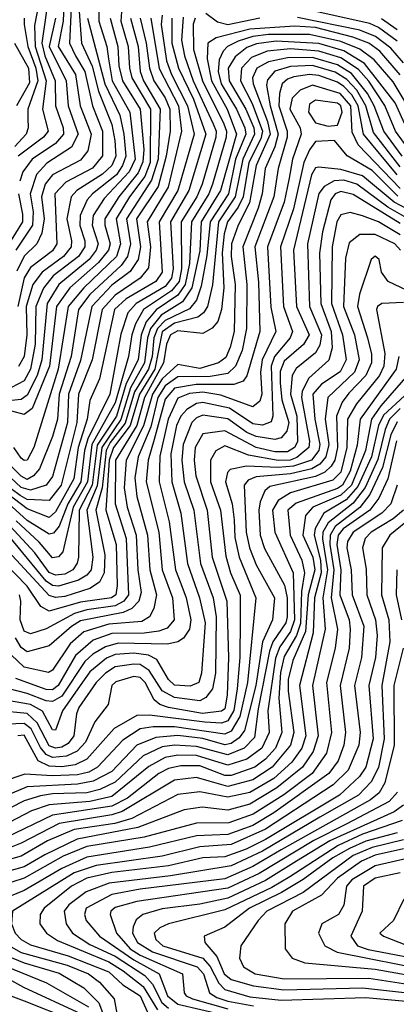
# Model space of a CAD drawing. Extents: x 501367 to 657802, y 482273 to 547541.
# Tile 513 of 656: x 576801 to 578002, y 535838 to 538980. Entities that reach past the tile are written whole.
import ezdxf

# ---------------------------------------------------------------- set-up
doc = ezdxf.new("R2010")
doc.units = 0

msp = doc.modelspace()

# ---------------------------------------------------------------- linework, layer by layer
at = {"layer": '0CON20XD'}
for points in [[(576874, 539095), (576848.3, 538961.7), (576849.8, 538895), (576884.9, 538785), (576873.1, 538695), (576891.2, 538625), (576876.8, 538605), (576795.9, 538545)], [(576967.2, 539065), (576959.2, 538905), (576979.1, 538865), (577008.4, 538815), (577033, 538705), (577064.9, 538625), (577064.5, 538545.5), (577033.1, 538506.9), (576948.3, 538461.7), (576912.9, 538425), (576918.8, 538265), (576905, 538242.9), (576835, 538189.7), (576815, 538156.8), (576794.8, 538065.2)], [(576896.3, 539075), (576871, 538905), (576880.9, 538865), (576914.1, 538785), (576915.3, 538705), (576939.7, 538635), (576941, 538615), (576914.5, 538585), (576840.7, 538535), (576810.6, 538495), (576800.8, 538465)], [(577053.4, 539045), (577053.2, 538975), (577078.8, 538895), (577084.5, 538855), (577096, 538785), (577152.1, 538685), (577168.7, 538535), (577149.6, 538495), (577070.6, 538409.4), (577035.7, 538355), (577032.5, 538325), (577050.7, 538265), (577044.7, 538245), (577022.8, 538215), (576925.6, 538135), (576888, 538075), (576871.5, 537895), (576857, 537845), (576825, 537781.6), (576805, 537768.5), (576774.8, 537765.2)], [(577128.7, 539051.3), (577123.7, 538975), (577146.7, 538895), (577150.6, 538825), (577158.4, 538795), (577217.7, 538695), (577217.4, 538525), (577199.8, 538480.2), (577150.6, 538415), (577108.9, 538345), (577122.4, 538265), (577109.1, 538225), (577004.9, 538125), (576955.3, 538064.7), (576924, 537865), (576845.8, 537615), (576824.3, 537574.3), (576815, 537573), (576805, 537581.3), (576781.7, 537615)], [(576942.4, 539055), (576939.6, 538975), (576923.9, 538895), (576979.2, 538805), (576993.9, 538705), (577005.3, 538675), (577029.1, 538615), (577018.4, 538561.6), (576995, 538532.1), (576905, 538485.4), (576881.6, 538455), (576870.7, 538415), (576878.4, 538345), (576871.1, 538298.9), (576855.2, 538265), (576815, 538225.5), (576791.9, 538178.1)], [(576988.5, 539035), (576998, 538905), (577031.6, 538831.6), (577052.5, 538752.5), (577095, 538645.8), (577104.6, 538594.6), (577107.5, 538545), (577095, 538514.9), (577065, 538487.3), (576983.5, 538435), (576964.6, 538415), (576950.8, 538345), (576966, 538275), (576964.7, 538255), (576940.6, 538225), (576872.9, 538175), (576842.5, 538135), (576821.2, 538065), (576823.6, 537975), (576814.7, 537905), (576796.9, 537873.1)], [(577255.5, 538994.5), (577251.9, 538965), (577269.1, 538849.1), (577284.9, 538805), (577335.9, 538705), (577357.5, 538615), (577305.3, 538435), (577245.7, 538335), (577255, 538174.1), (577235.5, 538145), (577140.9, 538089.1), (577103.6, 538055), (577055.8, 537834.2), (577024.7, 537765), (577015.6, 537705), (576987, 537615), (576974, 537515), (576915, 537409.5), (576895, 537391.7), (576825, 537418.9), (576724.1, 537495)], [(577567.1, 538985), (577465, 538963.4), (577432.2, 538972.2), (577395, 538999.9)], [(578005, 538911.9), (577945.2, 538955.2), (577917.6, 538967.6), (577721.2, 539011.2)], [(577360.1, 538985), (577353.8, 538966.2), (577355.4, 538884.6), (577384.2, 538785), (577452.1, 538647.9), (577461, 538625), (577460, 538605), (577416.2, 538455), (577404.6, 538425), (577349.1, 538335), (577342.3, 538202.3), (577329, 538135), (577305, 538100.7), (577236.2, 538053.8), (577204.2, 538015.8), (577188, 537975), (577178.7, 537895), (577140.8, 537819.2), (577109.4, 537715), (577048.1, 537621.9), (577032.4, 537495), (576990.4, 537415), (576988.6, 537265), (576983.9, 537246.1), (576969.8, 537225), (576945, 537211.1), (576915, 537207.9), (576895, 537216), (576849, 537279), (576648.2, 537495)], [(577286.3, 538985), (577286, 538905), (577307.7, 538825), (577355, 538726.4), (577394.4, 538615), (577340.2, 538435), (577282.1, 538335), (577290.3, 538185), (577284.8, 538155), (577265, 538128.7), (577172.6, 538075), (577145.3, 538045), (577123.3, 537976.7), (577088.6, 537785), (577017.8, 537642.2), (577007.6, 537605), (576996.2, 537505), (576954.4, 537435), (576926.5, 537363.5), (576908.4, 537341.6), (576895, 537338.4), (576825, 537382.3), (576692.1, 537502.1)], [(577089.4, 538985), (577114.3, 538895), (577116.8, 538833.2), (577128.5, 538785), (577184.6, 538695), (577196.4, 538566.4), (577193.5, 538526.5), (577178.6, 538491.4), (577117.3, 538415), (577072.2, 538345), (577072, 538325), (577089.1, 538265), (577083.6, 538245), (577051.8, 538205), (576961.2, 538125), (576918.4, 538065), (576896.1, 537875), (576840.1, 537739.9), (576815, 537720.4), (576735, 537741.1)], [(577185.6, 538985), (577204.7, 538905), (577214.9, 538825), (577229, 538785), (577265, 538730.4), (577280, 538695), (577281.3, 538625), (577268.3, 538545), (577242.1, 538447.9), (577173.8, 538345), (577186.5, 538255), (577178.9, 538215), (577153.4, 538176.6), (577095, 538132.5), (577031.3, 538065), (576995, 537892.4), (576957, 537785), (576952.9, 537695), (576905, 537522.4), (576885.2, 537494.7), (576835, 537478.4), (576805, 537487), (576735, 537552.4)], [(577219.1, 538985), (577245.6, 538824.4), (577307.1, 538705), (577317.5, 538625), (577274.4, 538445.6), (577207.4, 538335), (577218.3, 538255), (577211.5, 538188.5), (577185.2, 538155), (577105, 538101.2), (577064.2, 538055), (577031.8, 537895), (576988.9, 537785), (576982.8, 537695), (576933.1, 537495), (576895, 537445.4), (576825, 537448.8), (576801.9, 537461.9), (576745, 537504)], [(577153.8, 538985), (577179, 538895), (577185.4, 538815), (577195.6, 538785), (577249.3, 538695), (577242.2, 538535), (577221.7, 538468.3), (577141.3, 538345), (577154, 538265), (577145.2, 538224.8), (577124.2, 538195.8), (577025, 538102.9), (576988.4, 538055), (576964.9, 537904.9), (576926.8, 537785), (576921.5, 537705), (576905, 537649.7), (576863.5, 537546.5), (576845.2, 537524.8), (576825, 537513.1), (576805, 537523.5), (576745, 537583.8)], [(577016.8, 538985), (577072.6, 538775), (577120.2, 538675), (577133.1, 538615), (577139, 538545), (577129.2, 538515), (577109.1, 538485), (577032.6, 538425), (577016.2, 538405), (576993.4, 538355), (576993.1, 538323.1), (577008.4, 538275), (577008.7, 538255), (576987.9, 538225), (576907.7, 538162.3), (576876.2, 538123.8), (576852.7, 538065), (576850.2, 537945), (576835.5, 537865), (576815, 537828.1), (576774.1, 537805.9)], [(576814.9, 538985.1), (576815.1, 538965), (576826.8, 538895), (576852.4, 538825), (576858.8, 538785), (576826.5, 538695), (576826.3, 538666.3), (576827.8, 538635), (576821.1, 538615), (576784.8, 538575.2)], [(576915.3, 538984.7), (576894.5, 538895), (576948.9, 538785), (576955.3, 538705), (576987.5, 538615), (576966.3, 538573.7), (576887.2, 538522.8), (576854.2, 538485.8), (576834.4, 538425), (576843.5, 538366.5), (576841.6, 538325), (576788.5, 538245)], [(577321.9, 538988.1), (577316.7, 538915), (577326.2, 538865), (577354.6, 538785.4), (577418.4, 538648.4), (577427.2, 538625), (577426.5, 538605), (577382.8, 538455), (577365.4, 538415), (577316.2, 538335), (577316.7, 538185), (577309.2, 538145), (577285, 538114.6), (577196, 538055), (577170.7, 538009.3), (577158.6, 537975), (577147.7, 537905), (577105, 537757.5), (577031.4, 537625), (577017.6, 537505), (576971.4, 537425), (576938.5, 537281.5), (576925, 537265.8), (576905, 537263), (576862.5, 537312.5), (576789.1, 537380.9)], [(578025, 538843), (577985, 538889.6), (577936.3, 538926.3), (577886.3, 538946.3), (577687.2, 538987.2)], [(578005, 538948.2), (577955, 538983.3)], [(578015, 538804.3), (577949.4, 538879.4), (577914.2, 538905), (577864.1, 538924.1), (577745, 538955.2), (577679.1, 538959.1), (577535, 538949.9), (577427.4, 538922.6), (577401.3, 538905), (577398.9, 538855), (577412.3, 538785), (577463, 538695), (577492.1, 538615), (577441.8, 538435), (577380.2, 538335), (577375, 538242.7), (577350.2, 538125), (577320.3, 538079.7), (577252.5, 538037.5), (577217.9, 537995), (577208.1, 537965), (577198.5, 537885), (577154.8, 537805.2), (577123.8, 537703.8), (577062.8, 537615), (577047.9, 537492.1), (577014.9, 537415), (577034.1, 537265), (577028.5, 537225), (577015, 537207.8), (576988.4, 537191.6), (576925, 537172.8), (576905, 537174.4), (576885, 537187.9), (576705.4, 537405)], [(578092.6, 538615), (577992.1, 538782.1), (577931.8, 538851.8), (577886.1, 538886.1), (577825, 538910.3), (577725, 538933.3), (577595, 538933.1), (577545, 538926.7), (577498, 538912), (577463.8, 538895), (577449.7, 538880.3), (577437.4, 538852.6), (577433.6, 538815), (577443.7, 538775), (577492.9, 538695), (577519, 538635), (577521.9, 538615), (577489.7, 538535), (577466.9, 538425), (577408, 538335), (577397.9, 538227.9), (577379.7, 538130.3), (577364.9, 538085.1), (577342.6, 538057.4), (577265, 538020.6), (577240.1, 537995), (577228.3, 537965), (577223.3, 537905), (577211.7, 537865), (577167.5, 537792.5), (577137.5, 537692.5), (577089.4, 537630.6), (577076.7, 537605), (577063.8, 537486.2), (577044, 537415), (577072.6, 537272.6), (577070.1, 537215), (577055.3, 537184.7), (577024.7, 537165.3), (576945, 537139), (576915, 537136.6), (576895, 537142.6), (576763.9, 537283.9)], [(578034.7, 538634.7), (577998.8, 538715), (577900.5, 538840.5), (577835, 538880.7), (577755, 538904.3), (577618.8, 538911.2), (577556.6, 538903.4), (577525, 538891.8), (577487.9, 538862.1), (577466.3, 538825), (577469.5, 538785), (577522, 538695), (577547.7, 538635), (577549.9, 538615), (577512.4, 538535), (577488.1, 538415), (577435.1, 538334.9), (577415.6, 538134.4), (577400, 538065), (577387.5, 538045), (577369.3, 538030.7), (577295, 538011.4), (577255.6, 537984.4), (577231.7, 537865), (577182.5, 537785), (577153.6, 537685), (577099.7, 537615), (577086, 537575), (577075.2, 537415.2), (577108.8, 537305), (577111.6, 537175), (577107.2, 537145), (577093.3, 537135), (576995, 537121.5), (576895, 537093.1), (576867.8, 537107.8), (576825, 537172.1), (576749.6, 537249.6)], [(576784.7, 538905), (576828.4, 538825), (576831.6, 538778.4), (576790.4, 538705)], [(578028.1, 538585), (577999.6, 538625), (577966, 538706), (577914.3, 538784.3), (577881.6, 538821.6), (577825, 538858.5), (577755, 538879.9), (577665, 538887.1), (577590.7, 538879.3), (577540.1, 538859.9), (577508.8, 538825), (577505.1, 538784.9), (577542.6, 538712.6), (577575.7, 538625), (577570.1, 538599.9), (577531.8, 538525), (577513.6, 538415), (577497.9, 538382.1), (577464.1, 538335), (577452.9, 538297.1), (577446.3, 538236.3), (577451.9, 538125), (577444.9, 538055.1), (577433.1, 538016.9), (577415, 537995.7), (577385, 537978.9), (577305, 537987.3), (577282.4, 537975), (577269.4, 537945), (577260.1, 537885), (577198.5, 537775), (577174.1, 537685), (577106.1, 537575), (577104.9, 537434.9), (577140.1, 537325), (577147.6, 537145), (577132.9, 537125), (577105, 537110.1), (577015, 537097), (576975.1, 537085.1), (576885, 537036), (576835, 537020.3), (576815, 537029), (576802.2, 537065), (576804.9, 537125), (576799.9, 537145)], [(578020.7, 538545), (577962.4, 538625), (577932.1, 538705), (577910.1, 538745), (577859, 538809), (577815, 538836.6), (577735, 538859.3), (577655, 538858.8), (577595, 538845.6), (577557.7, 538825), (577543.6, 538795), (577545.3, 538775), (577591.3, 538655), (577599.9, 538615), (577554.9, 538515), (577533.8, 538396.2), (577498.2, 538325), (577476.8, 538265), (577475.8, 538225), (577488.7, 538135), (577485.1, 537985), (577472.7, 537935), (577458, 537902), (577434.7, 537885), (577375, 537867.1), (577305, 537879.7), (577255, 537833.8), (577224.2, 537785), (577196, 537683.9), (577140.2, 537575), (577133.9, 537486.1), (577143.8, 537425), (577172, 537335), (577177.3, 537225), (577188.1, 537151.9), (577181.4, 537125), (577158.6, 537101.4), (577131.3, 537088.7), (576995, 537061.5), (576966.1, 537043.9), (576895, 536981.5), (576825, 536963), (576805, 536976.7), (576787.9, 537007.9)], [(578015, 538510.8), (577929.8, 538619.7), (577904.8, 538705), (577876.9, 538755), (577845, 538789.5), (577807.4, 538812.6), (577735, 538834.1), (577665, 538831.2), (577614.4, 538815.6), (577591.2, 538788.8), (577588.4, 538771.6), (577599.9, 538705), (577625.4, 538615), (577615.1, 538575), (577584, 538505), (577574.2, 538425), (577561.5, 538378.5), (577512.3, 538255), (577525.3, 538135), (577524.9, 537994.9), (577510.3, 537925), (577489.1, 537875), (577465, 537851.5), (577408.3, 537841.7), (577305, 537840), (577265, 537812.2), (577241.8, 537775), (577218.7, 537681.3), (577179.1, 537585), (577167.8, 537517.8), (577175, 537458.8), (577208.9, 537335), (577215.9, 537225), (577237.3, 537145), (577228.5, 537101.5), (577214.8, 537075), (577190.2, 537059.8), (577085, 537050.9), (577005, 537027), (576961.6, 536988.4), (576905, 536904.3), (576893, 536897), (576815, 536914.4), (576773.2, 536953.2)], [(578005, 538484.7), (577897.5, 538615), (577881.1, 538705), (577860.6, 538740.6), (577835, 538767.2), (577815, 538780.5), (577755, 538802), (577725, 538805.8), (577675, 538798), (577655, 538790.7), (577638, 538775), (577629.4, 538745), (577627.5, 538705), (577654, 538625), (577654, 538605), (577625.4, 538505.4), (577611.6, 538415), (577550.9, 538255), (577562.2, 538142.2), (577567.2, 537985), (577525.9, 537844.1), (577513.5, 537826.5), (577483.9, 537816.1), (577363.8, 537816.2), (577295, 537804.4), (577265, 537769.6), (577230, 537640.1), (577210.9, 537575), (577204.7, 537505), (577244.4, 537345), (577255.7, 537225), (577288, 537135), (577293.5, 537065), (577271.4, 537038.6), (577245, 537028.5), (577197.9, 537022.1), (577095, 537020.9), (577035, 536999.7), (576978.5, 536951.5), (576923.9, 536855), (576905, 536841.5), (576885, 536842.1), (576788.1, 536878.1)], [(578015, 538441.8), (577880.8, 538580.8), (577861.7, 538621.7), (577856.9, 538705), (577823.5, 538745), (577735, 538771.6), (577695.2, 538755), (577670.3, 538729.7), (577662.7, 538695), (577695.1, 538635), (577699.3, 538615), (577671.2, 538535), (577660.7, 538475), (577645, 538397.6), (577591.4, 538255), (577602.5, 538062.5), (577617.5, 537985), (577574.4, 537895), (577568.9, 537855), (577573.2, 537785), (577566.7, 537763.3), (577544.8, 537745.2), (577442.3, 537782.3), (577385, 537792), (577342.5, 537787.5), (577305, 537772.3), (577274.2, 537705), (577247.7, 537587.7), (577245.5, 537505.5), (577277.4, 537377.4), (577297.7, 537225), (577315, 537181.2), (577332.3, 537135), (577347.3, 537065), (577342.1, 537035), (577323.1, 537006.9), (577304.9, 536995.1), (577272.8, 536987.2), (577115, 536990.2), (577075, 536979.2), (577034.4, 536955.6), (577008.3, 536931.7), (576935, 536821.6), (576905, 536804.2), (576885, 536806.5), (576825, 536830.1), (576733, 536853)], [(577785, 538640), (577815, 538643.1), (577829.1, 538685), (577825.1, 538705), (577815, 538713.4), (577745, 538723.2), (577725, 538711.1), (577722.4, 538685), (577745, 538651.2), (577785, 538640)], [(578007.3, 538417.3), (577925, 538499.1), (577845.3, 538545.3), (577805, 538594.5), (577745, 538591.2), (577725, 538565.2), (577707.2, 538525), (577673.9, 538376.1), (577633, 538255), (577642.3, 538065), (577670.9, 537985), (577663.5, 537965), (577613.8, 537905), (577602.9, 537875), (577608.3, 537715), (577602.8, 537697.2), (577575, 537685.9), (577545, 537690), (577470, 537740), (577385, 537758.8), (577364.9, 537755.1), (577333.6, 537736.4), (577314.4, 537715), (577301, 537685), (577282.5, 537595), (577286.1, 537505), (577315, 537405.6), (577335.7, 537245), (577374.9, 537135), (577392.2, 537055), (577380.8, 536895), (577372.8, 536865), (577345, 536853.3), (577295, 536856.1), (577275.9, 536875), (577238.8, 536938.8), (577212, 536952), (577165, 536958.5), (577105, 536954.2), (577077.9, 536942.1), (577025, 536898.7), (576994.2, 536855.8), (576937.7, 536775), (576915, 536712.7), (576905, 536713.8), (576873.1, 536773.1), (576835, 536794.9), (576681, 536821)], [(578096.9, 538345), (577995, 538397.6), (577895, 538481.4), (577825, 538502.2), (577755, 538510), (577745, 538507.5), (577732.1, 538485), (577674.3, 538245), (577683.6, 538065), (577724.6, 537975), (577705.9, 537944.1), (577645, 537890.5), (577632.3, 537857.7), (577631.5, 537821.5), (577636.6, 537766.6), (577659.1, 537695), (577653, 537667), (577635, 537646), (577615, 537640), (577555, 537649.7), (577525, 537663.1), (577465, 537706.2), (577385, 537718.1), (577365, 537709.9), (577349.7, 537695), (577321.8, 537625), (577318, 537575), (577325.7, 537505), (577356, 537415), (577377.7, 537245), (577418.2, 537135), (577427.6, 537075), (577425.5, 536895), (577416.2, 536845), (577395, 536816.6), (577375, 536806.8), (577295, 536816.8), (577255, 536838.8), (577213.4, 536903.4), (577185, 536922), (577165, 536923.8), (577105, 536914.7), (577074.9, 536895), (577044.6, 536865), (576989.7, 536785), (576982, 536765), (576973.5, 536695), (576955, 536670.1), (576935, 536658.6), (576915, 536655.8), (576895, 536663.1), (576856.5, 536736.5), (576825, 536765.8), (576735.7, 536774.3)], [(578057.4, 538335), (577975, 538381.9), (577876.2, 538455), (577835, 538467.6), (577804.1, 538465.9), (577772.2, 538447.8), (577754.9, 538425.1), (577718.6, 538265), (577725.9, 538065), (577763.9, 537975), (577758, 537942), (577745, 537917.3), (577683.1, 537866.9), (577670.5, 537845), (577664.8, 537785), (577685.4, 537714.6), (577686.6, 537633.4), (577678, 537615), (577655, 537601.4), (577615, 537600.7), (577555, 537615.4), (577455, 537668.4), (577385, 537658.3), (577360.1, 537615), (577356.9, 537575), (577362.3, 537525), (577399.1, 537415), (577415.3, 537265), (577461.9, 537125), (577467.1, 536945), (577462.5, 536825), (577455, 536781.1), (577445, 536773.8), (577383.8, 536766.2), (577275, 536784.9), (577248.3, 536795), (577229.9, 536809.9), (577200.8, 536865), (577185, 536880.9), (577165, 536884.2), (577107.5, 536867.5)], [(578015, 538330.1), (577865, 538422.4), (577825, 538432.4), (577807.8, 538425), (577793.9, 538405), (577766.7, 538303.3), (577757.6, 538235), (577761.5, 538075), (577794.4, 537985), (577797.3, 537932.7), (577786.6, 537893.4), (577723.5, 537836.5), (577702.4, 537795), (577700.3, 537775), (577725.3, 537635), (577723, 537615), (577685, 537582.8), (577663.2, 537575), (577625, 537573), (577530.5, 537590.5), (577455, 537620), (577426.1, 537603.9), (577409.7, 537575), (577409.4, 537505), (577441.3, 537415), (577458.2, 537268.2), (577473.3, 537215), (577504.1, 537144.1), (577504.2, 537065), (577503.5, 536945), (577494.7, 536844.7), (577484.3, 536775.7), (577465, 536743), (577445, 536735.5), (577391.5, 536738.5), (577215, 536760.8), (577175, 536759.5), (577102.1, 536717.9), (577015, 536620.4), (576977.4, 536602.6), (576935, 536596.3), (576895, 536597.7), (576859.8, 536615), (576815, 536696.6), (576794.5, 536695)], [(576797.2, 538425), (576809.9, 538359.9), (576810, 538335), (576742.9, 538227.1)], [(578015, 538293.8), (577945, 538335.3), (577895, 538354.6), (577855, 538364.8), (577825, 538357.6), (577812.9, 538335), (577797.2, 538255), (577795.8, 538075), (577830.5, 537975), (577841.9, 537895), (577823.1, 537856.9), (577763.3, 537816.7), (577736.2, 537785), (577742.3, 537705), (577758.7, 537625), (577754.9, 537605), (577732.2, 537575), (577674.4, 537555.6), (577625, 537551.1), (577524.7, 537555.3), (577471.8, 537545), (577463.3, 537535), (577457.6, 537505), (577478.7, 537435), (577484.5, 537384.5), (577487.6, 537327.6), (577500.9, 537265), (577554.1, 537135), (577528.1, 536865), (577503.3, 536756.7), (577475, 536709.2), (577455, 536699.8), (577295, 536723.9), (577226.2, 536723.8), (577185, 536717.2), (577129.5, 536680.5), (577048.5, 536595), (577021, 536579), (576985, 536569.9), (576905, 536567.1), (576817.3, 536572.7), (576745, 536548.3)], [(578016.2, 538245), (577997.7, 538265), (577935, 538295.1), (577885.6, 538295), (577852.1, 538267.9), (577840.5, 538219.5), (577833.9, 538065), (577868.6, 537975), (577883.9, 537895), (577869.2, 537855), (577784, 537775), (577775.8, 537705), (577786.9, 537625), (577777.7, 537585), (577758.6, 537561.4), (577733.2, 537546.8), (577665, 537531.2), (577555, 537521.2), (577529.2, 537510.8), (577516.5, 537495), (577523.4, 537345), (577533.9, 537295), (577555, 537240.5), (577613.9, 537135), (577607.2, 537065), (577575.3, 536994.7), (577554.2, 536855.8), (577518.2, 536711.8), (577501.5, 536688.5), (577475, 536670.5), (577455, 536666.4), (577385, 536685.9), (577305, 536695.5), (577235, 536689.6), (577175, 536665.4), (577095, 536580.9), (577035, 536549.9), (576985, 536540.5), (576825, 536531.6), (576695, 536477.7)], [(578095, 538088.4), (577976.8, 538145), (577954.6, 538175), (577947.7, 538215), (577935, 538225.4), (577922.2, 538215), (577885.3, 538104.7), (577878.5, 538065), (577910.8, 537965), (577923.1, 537913.1), (577922.9, 537885), (577905.1, 537845), (577851.3, 537788.7), (577829.9, 537760.1), (577811.5, 537715), (577814.8, 537615), (577806.4, 537575), (577794.9, 537555.1), (577773.8, 537536.2), (577745, 537522.1), (577599, 537491), (577583.1, 537476.9), (577568.1, 537441.9), (577563.8, 537415), (577568, 537335), (577582.3, 537292.3), (577645.8, 537175.8), (577654.4, 537135), (577654.4, 537075), (577649.8, 537055), (577608.9, 536995), (577597.4, 536965), (577561.3, 536781.3), (577550.4, 536689.6), (577517.2, 536655), (577465, 536633.9), (577365, 536661.2), (577295, 536665.2), (577255, 536659.2), (577195, 536630.5), (577105, 536546.5), (577056.7, 536523.3), (577015, 536512.8), (576905, 536509.6), (576867.1, 536502.9), (576815, 536486.8), (576725, 536441.6)], [(578025, 538077.8), (577955.9, 538074.1), (577941.9, 538065), (577939, 538055), (577965.3, 537915), (577962.2, 537875), (577948.2, 537845), (577875, 537754.8), (577846.1, 537705), (577844.9, 537614.9), (577825, 537535.9), (577799.6, 537510.4), (577665, 537470), (577625, 537445.7), (577607.1, 537415), (577614.9, 537345.1), (577673.6, 537215), (577677.9, 537065), (577665, 537027.2), (577630.9, 536979.1), (577617, 536943), (577592.4, 536775), (577596.7, 536705), (577573.2, 536655), (577525, 536620.5), (577465, 536600.7), (577365, 536631.5), (577305, 536633.1), (577265, 536625.8), (577213, 536597), (577095, 536500.7), (577025, 536485.5), (576895, 536474.5), (576838.6, 536455), (576745, 536406)], [(578010.7, 537905), (578001.7, 537865), (577887.3, 537705), (577877.6, 537622.4), (577855, 537539.8), (577830.4, 537495), (577815, 537484.1), (577682.4, 537437.6), (577656, 537415), (577664.2, 537335), (577700.9, 537255), (577709.2, 537215), (577700.2, 537155), (577696.9, 537053.1), (577683.9, 537015), (577645, 536947.6), (577633.2, 536896.8), (577628, 536815), (577636.7, 536705), (577617.2, 536655), (577585, 536620.4), (577550.8, 536595), (577475, 536568.5), (577455, 536568), (577375, 536598.7), (577315, 536599.2), (577275, 536590.5), (577244.8, 536575), (577145, 536495.3), (577095, 536470.8), (576905, 536442), (576755, 536369.5)], [(578095, 537841.4), (577961.7, 537718.3), (577945.6, 537685), (577923.2, 537585), (577879.9, 537490.1), (577842.1, 537447.9), (577770.6, 537405), (577743.4, 537356.6), (577740.4, 537335), (577760.7, 537255), (577762.7, 537215), (577741.8, 537135), (577736.7, 537023.3), (577693.5, 536855), (577713.4, 536695), (577700.6, 536655), (577669.5, 536610.5), (577611.6, 536558.4), (577535, 536513.8), (577465, 536498.7), (577375, 536516.4), (577305, 536507.6), (577158.7, 536431.3), (577104.7, 536415.3), (576975, 536395.9), (576890, 536360), (576805, 536310.9), (576699, 536281)], [(578046.3, 537855), (577952.5, 537747.5), (577922.9, 537705), (577904.2, 537605), (577859.2, 537495), (577825, 537463), (577735.5, 537425), (577712.6, 537397.4), (577704.3, 537335), (577735.6, 537265), (577742.3, 537225), (577720.9, 537145), (577712.7, 537027.3), (577672, 536935), (577657.7, 536875), (577657.5, 536837.5), (577675.7, 536705), (577665.1, 536665), (577606.3, 536595), (577545, 536554), (577465, 536533.4), (577405, 536550.3), (577365, 536561.7), (577295, 536553.5), (577127.2, 536452.8), (577095, 536442.4), (576926.8, 536415), (576805, 536351.8), (576735, 536324.4)], [(578015, 537739), (577980.9, 537705), (577967.1, 537672.9), (577943.7, 537576.3), (577902.5, 537487.5), (577865, 537437.2), (577785, 537375), (577768.1, 537345), (577766.6, 537323.4), (577783, 537225), (577767.8, 537135), (577774.9, 537035), (577735.1, 536855), (577753, 536695), (577736.8, 536645), (577703.2, 536595), (577621.6, 536528.4), (577535, 536477.1), (577465, 536457.8), (577383.3, 536466.7), (577325, 536458.6), (577177.9, 536402.1), (576984.6, 536365.4), (576880.8, 536315), (576815, 536276.9), (576712, 536248)], [(578005, 537697.3), (577985.3, 537655), (577958.4, 537551.6), (577918.1, 537465), (577886.2, 537423.8), (577807.1, 537362.9), (577791, 537335), (577790.1, 537305), (577802.6, 537225), (577794.9, 537135), (577814.3, 537035), (577807.7, 536975), (577779.6, 536865), (577795.7, 536705), (577780.1, 536639.9), (577733.6, 536575), (577643.2, 536506.8), (577545.2, 536445), (577467.5, 536417.5), (577365, 536416), (577198.4, 536371.6), (577015, 536341.1), (576939.6, 536310.4), (576815, 536240.5), (576735, 536214.5)], [(578003.4, 537636.6), (577974.8, 537515.2), (577947.1, 537452.9), (577917.6, 537415), (577833.1, 537355), (577816.5, 537335), (577812.2, 537305), (577825.1, 537224.9), (577822.6, 537145), (577851.6, 537065), (577855.3, 537034.7), (577852, 536975), (577823.1, 536855), (577840, 536705), (577834.9, 536665), (577816.4, 536615), (577787.2, 536575), (577611.4, 536448.6), (577545, 536409.1), (577465, 536379.5), (577365, 536375.5), (577215, 536339.3), (577015, 536307.8), (576935, 536271.8), (576815, 536201.5), (576745, 536172.8)], [(578005.5, 537495), (577985.2, 537434.8), (577955.7, 537405), (577864.2, 537345), (577846.4, 537315), (577844.7, 537295), (577858.7, 537225), (577861.3, 537145), (577898.5, 537045), (577891.4, 536945)], [(578024.9, 537415), (577992.2, 537387.8), (577921.7, 537345), (577903, 537325), (577894.6, 537295), (577906.4, 537226.4), (577908, 537145), (577936.4, 537065), (577941.4, 537015), (577935.7, 536945), (577914.4, 536855), (577928.4, 536685), (577905.3, 536595), (577885.3, 536564.7), (577821.3, 536505), (577585, 536364), (577523.1, 536333.1), (577455, 536308.6), (577384.9, 536305.1), (577275, 536280.2), (577095, 536258.8), (577015, 536240.1), (576966.1, 536215), (576878.4, 536145), (576865.7, 536125), (576864.7, 536095), (576885.9, 536065), (576921.6, 536041.6), (577085, 535973.2), (577131.3, 535945), (577195, 535894.5), (577240.6, 535820.6)], [(578054.9, 537395.1), (577982.1, 537335), (577957.7, 537295), (577954.9, 537145), (577978.2, 537065), (577982.2, 536995), (577955.8, 536855), (577963.3, 536685), (577945.9, 536594.1), (577921.6, 536548.4), (577881.3, 536505), (577758.3, 536435), (577575, 536326.3), (577475, 536280), (577281.6, 536248.4), (577085.9, 536225), (577012.8, 536197.2), (576957.3, 536155), (576942.9, 536135), (576949.4, 536095), (576969.6, 536065), (577025, 536028.6), (577105, 535991.5), (577199.7, 535929.7), (577225, 535902.6), (577254, 535844), (577275.4, 535825.4)], [(578003.8, 537225), (578002, 537145), (578018.5, 537065)], [(578024, 536975), (577994.6, 536855.4), (577995.1, 536664.9), (577966, 536545), (577947.3, 536512.7), (577920, 536490), (577635, 536330.8)], [(577891.4, 536945), (577868.5, 536855), (577886.9, 536705), (577882.9, 536665), (577848.8, 536585), (577801.4, 536538.6), (577585, 536396.6), (577475, 536347.7), (577375, 536340.2), (577255, 536310.7), (577045, 536281.2), (576975, 536257.2), (576778.1, 536135), (576774.4, 536095), (576786.6, 536065), (576805, 536044.3), (576835, 536027.3), (576955, 535992.7), (577085, 535941.3), (577130.1, 535900.1), (577185, 535865.5), (577215.6, 535795.6)], [(577107.5, 536867.5), (577094.5, 536855), (577082.9, 536795), (577040.2, 536739.8), (577011, 536675), (576984, 536646), (576950.2, 536629.8), (576905, 536625.7), (576885.2, 536635.3), (576867.3, 536657.3), (576837.2, 536717.2), (576815, 536734.6), (576735, 536730.4)], [(578005.7, 536515), (577979.3, 536485), (577845, 536413.8), (577739, 536361), (577565, 536255.1), (577465, 536208.3), (577174, 536166), (577105, 536146.4), (577091.4, 536135), (577089.1, 536125), (577109.7, 536065), (577153.1, 536015), (577185, 535995.2), (577320.5, 535935), (577325.2, 535875), (577331.7, 535865), (577351.6, 535855), (577465, 535824)], [(578025, 536473.2), (577995, 536451.9), (577790.5, 536359.5), (577683.6, 536295), (577585, 536232.8), (577465, 536176.4), (577375, 536157.8), (577255, 536143), (577193.2, 536125), (577172.1, 536107.9), (577162.4, 536085), (577161, 536065), (577176.4, 536035), (577224.8, 536005), (577367.5, 535957.5), (577386.9, 535935), (577406.8, 535875), (577429.5, 535859.5), (577465, 535847.9), (577546.9, 535833.1)], [(578021, 536425), (577895, 536380.5), (577817.1, 536345), (577662.4, 536245), (577605, 536210.7), (577455, 536139.1), (577275.5, 536095), (577247.8, 536082.2), (577229.3, 536065), (577235.6, 536045), (577257, 536025), (577385.5, 535985.5), (577408.6, 535958.6), (577435.8, 535905.8), (577455.5, 535885.5), (577535, 535861.7), (577635, 535851.7), (577905, 535859.5), (578045, 535847.4)], [(578005, 536385.4), (577905, 536358.1), (577853.4, 536335), (577800, 536305), (577705, 536235.8), (577635.7, 536194.3), (577533.9, 536145), (577455, 536084.1), (577389.1, 536055), (577391.6, 536035), (577430, 535990), (577453.1, 535935), (577475, 535917.4), (577546.7, 535896.7), (577643.8, 535883.8), (577895, 535890.2), (578095, 535867.7)], [(578025, 536363.1), (577925, 536338.6), (577865, 536312.4), (577704.7, 536195.3), (577589.6, 536135), (577561.7, 536105), (577505.9, 536025), (577502.4, 535985), (577515, 535957.5), (577551.5, 535935), (577645, 535919.1), (577915, 535921.3), (578094.2, 535894.2)], [(577635, 536330.8), (577545, 536277.8), (577455, 536238.8), (577184.8, 536205.2), (577095, 536187.9), (577013, 536145), (577007, 536125), (577012.7, 536105), (577055.2, 536055), (577165, 535979.9), (577246, 535935), (577272.4, 535865), (577305, 535838.8), (577525, 535787.6)], [(578025.8, 536334.2), (577935, 536313.6), (577890.9, 536295), (577815, 536240.7), (577763.3, 536186.7), (577670.8, 536135), (577646.2, 536095), (577647.7, 536015), (577670, 535985), (577710.8, 535970.8), (577935, 535950.2), (578115, 535918.6)], [(578036.5, 536303.5), (577935, 536279.9), (577860.5, 536235), (577843.2, 536215), (577835, 536154.3), (577817.8, 536125), (577764.7, 536095.3), (577754.1, 536065), (577774.1, 536025), (577814, 536004), (578115, 535944.9)], [(578015, 536257.9), (577935, 536240.9), (577898.1, 536215), (577892.9, 536135), (577857.2, 536055), (577879, 536025), (577912.4, 536012.4), (578175, 535962.9)], [(578026.7, 536173.3), (577993.5, 536105), (577949.4, 536065), (577962, 536055), (578035, 536027.1)], [(576701.4, 536061.4), (576805, 536003.5), (576952.7, 535962.7), (577020.8, 535935), (577055, 535908.4), (577102.5, 535855), (577114.8, 535785)], [(576705, 535979.7), (576886.8, 535906.8), (577019.8, 535829.7)], [(576755.1, 535995.1), (576815, 535970), (576927.1, 535937.1), (577005, 535890.9), (577053.1, 535843.1), (577083.5, 535763.5)], [(576635, 535915.9), (576815, 535848.7), (576965, 535789.6)], [(576735, 535934.9), (576812.6, 535892.6), (576997.4, 535807.4)]]:
    msp.add_lwpolyline(points, dxfattribs=at)

doc.saveas('drawing.dxf')
